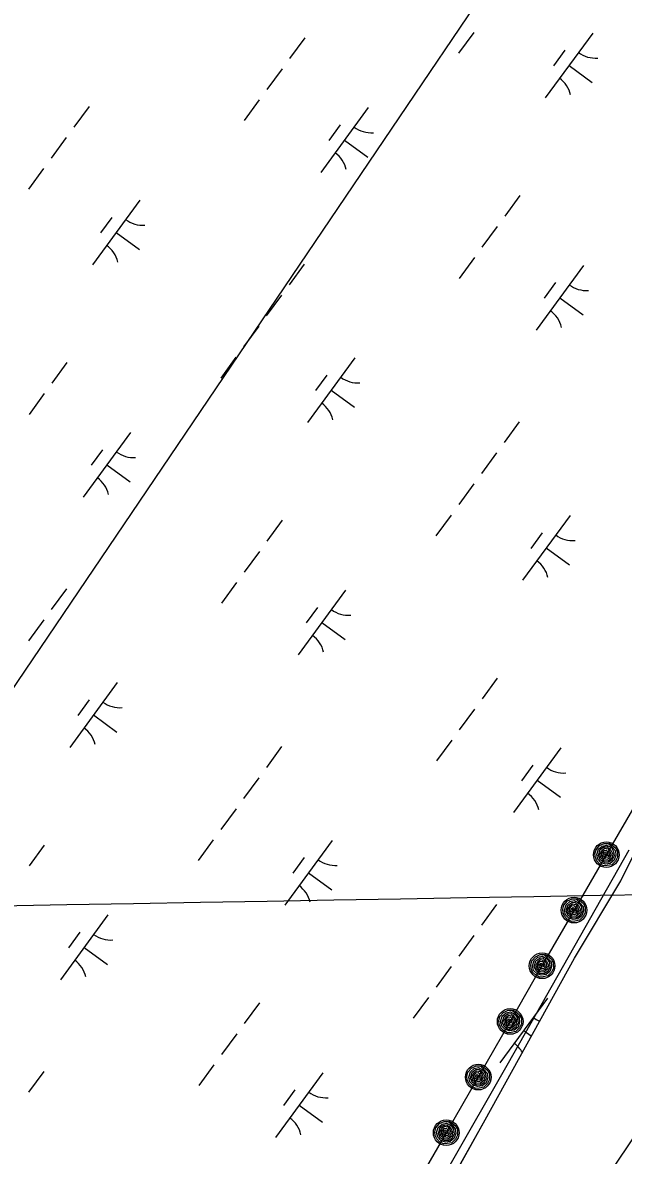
# Model space of a CAD drawing. Extents: x 3905714 to 3926767, y 183354 to 205755.
# Drawn here: x 3915542 to 3915917, y 193245 to 193951 of the extents above; entities that cross this region are included whole.
import ezdxf

# ---------------------------------------------------------------- set-up
doc = ezdxf.new("R2010")
doc.units = 0
for name, color, linetype in [('V-GRID-MAJR', 7, 'Continuous'), ('V-RIVR-EDGE', 7, 'Continuous'), ('V-RRAP-FSHR', 7, 'Continuous'), ('V-TOPO-MINR', 7, 'Continuous'), ('V-TOPO-SHOR', 7, 'Continuous'), ('V-UTIL-LINE', 7, 'Continuous'), ('V-WETL-SWMP', 7, 'Continuous')]:
    doc.layers.add(name, color=color, linetype=linetype)

msp = doc.modelspace()

# ---------------------------------------------------------------- linework, layer by layer
at = {"layer": 'V-GRID-MAJR'}
msp.add_spline([(3911066.23, 193323.42), (3914779.24, 193387.51), (3920105.98, 193480.1), (3922587.21, 193523.5)], degree=3, dxfattribs=at)
at = {"layer": 'V-RIVR-EDGE'}
msp.add_lwpolyline([(3915920.33, 193435.2), (3915845.07, 193302.33), (3915807.9, 193237.28)], dxfattribs=at)
at = {"layer": 'V-RRAP-FSHR'}
for points in [[(3916259.73, 193964.8), (3916242.28, 193928.59), (3916220.81, 193894.84), (3916198.92, 193861.37), (3916176.12, 193828.51), (3916153.31, 193795.65), (3916130.5, 193762.79), (3916107.69, 193729.93), (3916084.88, 193697.69), (3916061.18, 193664.99), (3916036.51, 193633.38), (3916011.99, 193601.77), (3915987.48, 193570.16), (3915966.79, 193535.97), (3915946.65, 193501.41), (3915926.51, 193466.85), (3915906.37, 193432.29), (3915886.23, 193397.73), (3915866.31, 193363.43), (3915846.41, 193328.35), (3915826.5, 193293.65), (3915806.52, 193259), (3915786.5, 193224.37)], [(3915907.97, 193439.44), (3915909.82, 193438.49), (3915912.31, 193436.37), (3915913.38, 193434.02), (3915913.37, 193430.8), (3915912.16, 193428.33), (3915909.83, 193425.96), (3915906.97, 193425.46), (3915904.7, 193425.29), (3915902.18, 193426.59), (3915900.43, 193428.42), (3915899.54, 193430.6), (3915899.3, 193432.81), (3915899.96, 193435.33), (3915902.21, 193437.98), (3915905.13, 193439.27), (3915907.53, 193439.32), (3915910.08, 193436.89), (3915912.02, 193434.64), (3915912.26, 193431.86), (3915911.25, 193428.79), (3915908.83, 193426.85), (3915905.85, 193426.38), (3915903.17, 193427.2), (3915901.06, 193429.44), (3915900.38, 193432.35), (3915901.45, 193435.62), (3915903.85, 193437.6), (3915906.56, 193438.3), (3915909.51, 193436.68), (3915910.95, 193434.32), (3915911.26, 193431.49), (3915910.11, 193428.98), (3915907.9, 193427.52), (3915905.15, 193427.33), (3915902.58, 193429.14), (3915901.46, 193431.75), (3915902.58, 193435.47), (3915904.91, 193437.09), (3915906.81, 193437.16), (3915909.15, 193435.19), (3915910.38, 193432.58), (3915909.81, 193430.21), (3915907.44, 193428.3), (3915905.08, 193428.49), (3915902.71, 193430.48), (3915902.59, 193432.89), (3915903.69, 193435.06), (3915905.46, 193436.29), (3915907.48, 193435.86), (3915908.63, 193434.24), (3915909.4, 193432.07), (3915908.46, 193430.21), (3915906.73, 193429.29), (3915904.62, 193429.85), (3915903.59, 193431.46), (3915903.64, 193433.23), (3915905.02, 193434.96), (3915906.33, 193435.18), (3915907.74, 193433.75), (3915908.29, 193431.9), (3915907.59, 193430.65), (3915906.04, 193430.43), (3915904.47, 193431.45), (3915904.57, 193433.09), (3915905.52, 193434.02), (3915907, 193433.3), (3915907.28, 193431.68), (3915906.14, 193431.36), (3915905.45, 193432.27), (3915905.69, 193433.08), (3915906.4, 193432.33)], [(3915887.83, 193404.88), (3915889.68, 193403.93), (3915892.17, 193401.81), (3915893.24, 193399.46), (3915893.23, 193396.24), (3915892.02, 193393.77), (3915889.69, 193391.4), (3915886.83, 193390.9), (3915884.56, 193390.73), (3915882.04, 193392.03), (3915880.29, 193393.86), (3915879.4, 193396.04), (3915879.16, 193398.25), (3915879.82, 193400.78), (3915882.07, 193403.42), (3915884.99, 193404.71), (3915887.39, 193404.76), (3915889.94, 193402.33), (3915891.88, 193400.08), (3915892.12, 193397.3), (3915891.11, 193394.23), (3915888.69, 193392.29), (3915885.71, 193391.82), (3915883.03, 193392.64), (3915880.92, 193394.88), (3915880.24, 193397.79), (3915881.31, 193401.06), (3915883.71, 193403.04), (3915886.42, 193403.74), (3915889.37, 193402.12), (3915890.81, 193399.76), (3915891.12, 193396.93), (3915889.97, 193394.42), (3915887.76, 193392.96), (3915885.01, 193392.77), (3915882.44, 193394.58), (3915881.32, 193397.19), (3915882.44, 193400.91), (3915884.77, 193402.53), (3915886.68, 193402.61), (3915889.01, 193400.63), (3915890.24, 193398.02), (3915889.67, 193395.65), (3915887.3, 193393.74), (3915884.94, 193393.93), (3915882.58, 193395.92), (3915882.45, 193398.33), (3915883.55, 193400.5), (3915885.32, 193401.73), (3915887.34, 193401.3), (3915888.49, 193399.68), (3915889.26, 193397.51), (3915888.31, 193395.65), (3915886.59, 193394.73), (3915884.48, 193395.29), (3915883.45, 193396.9), (3915883.5, 193398.67), (3915884.88, 193400.4), (3915886.19, 193400.62), (3915887.6, 193399.19), (3915888.15, 193397.34), (3915887.45, 193396.09), (3915885.9, 193395.88), (3915884.33, 193396.89), (3915884.43, 193398.53), (3915885.39, 193399.46), (3915886.86, 193398.74), (3915887.14, 193397.12), (3915886, 193396.8), (3915885.31, 193397.71), (3915885.55, 193398.52), (3915886.26, 193397.77)], [(3915867.87, 193370.2), (3915869.73, 193369.27), (3915872.23, 193367.16), (3915873.31, 193364.82), (3915873.33, 193361.6), (3915872.13, 193359.11), (3915869.82, 193356.73), (3915866.96, 193356.21), (3915864.7, 193356.03), (3915862.16, 193357.31), (3915860.41, 193359.13), (3915859.49, 193361.31), (3915859.24, 193363.51), (3915859.88, 193366.04), (3915862.12, 193368.71), (3915865.02, 193370.01), (3915867.43, 193370.08), (3915869.99, 193367.67), (3915871.95, 193365.43), (3915872.21, 193362.65), (3915871.22, 193359.57), (3915868.81, 193357.61), (3915865.83, 193357.13), (3915863.15, 193357.93), (3915861.03, 193360.16), (3915860.33, 193363.05), (3915861.37, 193366.34), (3915863.76, 193368.34), (3915866.46, 193369.05), (3915869.43, 193367.45), (3915870.88, 193365.1), (3915871.21, 193362.27), (3915870.07, 193359.76), (3915867.88, 193358.28), (3915865.13, 193358.08), (3915862.54, 193359.86), (3915861.41, 193362.47), (3915862.5, 193366.19), (3915864.82, 193367.83), (3915866.73, 193367.92), (3915869.08, 193365.96), (3915870.32, 193363.36), (3915869.76, 193360.98), (3915867.41, 193359.06), (3915865.05, 193359.23), (3915862.67, 193361.2), (3915862.54, 193363.61), (3915863.62, 193365.79), (3915865.38, 193367.04), (3915867.4, 193366.62), (3915868.57, 193365.01), (3915869.35, 193362.84), (3915868.41, 193360.98), (3915866.7, 193360.04), (3915864.58, 193360.58), (3915863.54, 193362.19), (3915863.58, 193363.96), (3915864.95, 193365.7), (3915866.26, 193365.93), (3915867.67, 193364.51), (3915868.23, 193362.67), (3915867.55, 193361.41), (3915866, 193361.18), (3915864.42, 193362.19), (3915864.51, 193363.82), (3915865.46, 193364.77), (3915866.94, 193364.05), (3915867.23, 193362.44), (3915866.09, 193362.11), (3915865.4, 193363.01), (3915865.63, 193363.83), (3915866.35, 193363.08)], [(3915847.96, 193335.5), (3915849.82, 193334.57), (3915852.32, 193332.46), (3915853.41, 193330.12), (3915853.42, 193326.91), (3915852.23, 193324.42), (3915849.92, 193322.04), (3915847.06, 193321.52), (3915844.79, 193321.33), (3915842.26, 193322.62), (3915840.5, 193324.44), (3915839.59, 193326.61), (3915839.33, 193328.82), (3915839.98, 193331.35), (3915842.21, 193334.01), (3915845.12, 193335.31), (3915847.52, 193335.38), (3915850.08, 193332.97), (3915852.04, 193330.74), (3915852.3, 193327.96), (3915851.31, 193324.88), (3915848.91, 193322.92), (3915845.93, 193322.43), (3915843.25, 193323.23), (3915841.12, 193325.46), (3915840.42, 193328.36), (3915841.46, 193331.64), (3915843.86, 193333.64), (3915846.56, 193334.35), (3915849.52, 193332.75), (3915850.97, 193330.4), (3915851.31, 193327.58), (3915850.17, 193325.06), (3915847.97, 193323.59), (3915845.22, 193323.38), (3915842.64, 193325.17), (3915841.5, 193327.77), (3915842.6, 193331.5), (3915844.92, 193333.14), (3915846.82, 193333.22), (3915849.17, 193331.27), (3915850.41, 193328.67), (3915849.86, 193326.29), (3915847.51, 193324.36), (3915845.15, 193324.54), (3915842.77, 193326.51), (3915842.63, 193328.91), (3915843.71, 193331.09), (3915845.47, 193332.34), (3915847.49, 193331.93), (3915848.66, 193330.31), (3915849.44, 193328.14), (3915848.51, 193326.28), (3915846.79, 193325.35), (3915844.67, 193325.89), (3915843.64, 193327.49), (3915843.67, 193329.26), (3915845.04, 193331.01), (3915846.35, 193331.23), (3915847.77, 193329.81), (3915848.33, 193327.97), (3915847.64, 193326.71), (3915846.1, 193326.49), (3915844.52, 193327.5), (3915844.61, 193329.13), (3915845.55, 193330.07), (3915847.03, 193329.36), (3915847.32, 193327.74), (3915846.19, 193327.41), (3915845.49, 193328.32), (3915845.72, 193329.13), (3915846.44, 193328.38)], [(3915828.06, 193300.81), (3915829.92, 193299.88), (3915832.42, 193297.77), (3915833.5, 193295.42), (3915833.51, 193292.21), (3915832.32, 193289.72), (3915830.01, 193287.34), (3915827.15, 193286.82), (3915824.89, 193286.64), (3915822.35, 193287.92), (3915820.59, 193289.74), (3915819.68, 193291.92), (3915819.43, 193294.12), (3915820.07, 193296.65), (3915822.31, 193299.32), (3915825.21, 193300.62), (3915827.62, 193300.69), (3915830.18, 193298.27), (3915832.13, 193296.04), (3915832.39, 193293.26), (3915831.41, 193290.18), (3915829, 193288.22), (3915826.02, 193287.74), (3915823.34, 193288.54), (3915821.22, 193290.77), (3915820.52, 193293.66), (3915821.56, 193296.95), (3915823.95, 193298.95), (3915826.65, 193299.66), (3915829.62, 193298.06), (3915831.07, 193295.71), (3915831.4, 193292.88), (3915830.26, 193290.37), (3915828.07, 193288.89), (3915825.32, 193288.68), (3915822.73, 193290.47), (3915821.6, 193293.08), (3915822.69, 193296.8), (3915825.01, 193298.44), (3915826.92, 193298.53), (3915829.27, 193296.57), (3915830.51, 193293.97), (3915829.95, 193291.59), (3915827.6, 193289.67), (3915825.24, 193289.84), (3915822.86, 193291.81), (3915822.73, 193294.22), (3915823.81, 193296.4), (3915825.57, 193297.65), (3915827.59, 193297.23), (3915828.75, 193295.62), (3915829.54, 193293.45), (3915828.6, 193291.59), (3915826.89, 193290.65), (3915824.77, 193291.19), (3915823.73, 193292.8), (3915823.77, 193294.57), (3915825.14, 193296.31), (3915826.45, 193296.54), (3915827.86, 193295.12), (3915828.42, 193293.28), (3915827.74, 193292.02), (3915826.19, 193291.79), (3915824.61, 193292.8), (3915824.7, 193294.43), (3915825.65, 193295.38), (3915827.13, 193294.66), (3915827.42, 193293.05), (3915826.28, 193292.72), (3915825.59, 193293.62), (3915825.82, 193294.43), (3915826.53, 193293.69)], [(3915808.1, 193266.15), (3915809.96, 193265.21), (3915812.45, 193263.09), (3915813.53, 193260.75), (3915813.53, 193257.54), (3915812.33, 193255.05), (3915810.01, 193252.68), (3915807.15, 193252.17), (3915804.88, 193251.99), (3915802.35, 193253.29), (3915800.6, 193255.11), (3915799.7, 193257.29), (3915799.45, 193259.49), (3915800.1, 193262.02), (3915802.35, 193264.68), (3915805.26, 193265.97), (3915807.66, 193266.03), (3915810.21, 193263.61), (3915812.16, 193261.37), (3915812.41, 193258.59), (3915811.41, 193255.52), (3915809, 193253.56), (3915806.02, 193253.09), (3915803.35, 193253.89), (3915801.23, 193256.13), (3915800.54, 193259.03), (3915801.59, 193262.31), (3915803.99, 193264.3), (3915806.69, 193265), (3915809.65, 193263.39), (3915811.09, 193261.04), (3915811.42, 193258.21), (3915810.27, 193255.7), (3915808.07, 193254.24), (3915805.32, 193254.04), (3915802.74, 193255.83), (3915801.62, 193258.44), (3915802.72, 193262.16), (3915805.05, 193263.79), (3915806.95, 193263.87), (3915809.3, 193261.91), (3915810.53, 193259.3), (3915809.97, 193256.93), (3915807.61, 193255.01), (3915805.25, 193255.19), (3915802.88, 193257.17), (3915802.75, 193259.58), (3915803.83, 193261.75), (3915805.6, 193263), (3915807.62, 193262.57), (3915808.78, 193260.96), (3915809.55, 193258.79), (3915808.62, 193256.93), (3915806.9, 193256), (3915804.78, 193256.55), (3915803.75, 193258.15), (3915803.79, 193259.92), (3915805.17, 193261.66), (3915806.48, 193261.88), (3915807.89, 193260.46), (3915808.44, 193258.62), (3915807.75, 193257.36), (3915806.2, 193257.14), (3915804.63, 193258.15), (3915804.73, 193259.79), (3915805.67, 193260.73), (3915807.15, 193260.01), (3915807.43, 193258.39), (3915806.3, 193258.07), (3915805.61, 193258.97), (3915805.84, 193259.79), (3915806.56, 193259.03)]]:
    msp.add_lwpolyline(points, dxfattribs=at)
for centre in [(3915906.37, 193432.29), (3915886.23, 193397.73), (3915866.31, 193363.04), (3915846.41, 193328.35), (3915826.5, 193293.65), (3915806.52, 193259)]:
    msp.add_circle(centre, 8, dxfattribs=at)
at = {"layer": 'V-TOPO-MINR'}
msp.add_lwpolyline([(3916302.39, 193862.02), (3916291.68, 193845.05), (3916280.12, 193826.48), (3916268.58, 193807.89), (3916257.09, 193789.28), (3916245.62, 193770.65), (3916060.21, 193468.76), (3916025.95, 193413.77), (3915991.21, 193359.08), (3915955.78, 193304.84), (3915919.87, 193250.9), (3915888.75, 193204.81), (3915867.92, 193174.24), (3915846.9, 193143.8), (3915825.61, 193113.55), (3915804.14, 193083.42), (3915621.99, 192830.25), (3915621.99, 192830.25)], dxfattribs=at)
at = {"layer": 'V-TOPO-SHOR'}
msp.add_lwpolyline([(3915789.38, 193193.18), (3915830.76, 193266.94), (3915886.61, 193367.76), (3915915.51, 193415.94), (3915923, 193431.19), (3915926.49, 193437.1), (3915932.68, 193441.75), (3915939.11, 193444.18), (3915947.26, 193445.36), (3915956.88, 193445.8), (3915967, 193446.97), (3915974.41, 193447.67)], dxfattribs=at)
at = {"layer": 'V-UTIL-LINE'}
msp.add_lwpolyline([(3920382.72, 200123.13), (3919431.34, 198911.04), (3917639.74, 196643.01), (3912670.96, 189304.15), (3911629.35, 187953.28)], dxfattribs=at)
at = {"layer": 'V-WETL-SWMP'}
for p, q in [((3915718.28, 193941.43), (3915708.82, 193928.53)), ((3915823.69, 193944.72), (3915814.23, 193931.82)), ((3915897.87, 193944.4), (3915868.32, 193904.06)), ((3915880.42, 193933.63), (3915873.33, 193923.95)), ((3915883.1, 193924.23), (3915897.62, 193913.59)), ((3915704.09, 193922.07), (3915694.64, 193909.17)), ((3915583.75, 193898.67), (3915574.29, 193885.77)), ((3915689.91, 193902.71), (3915680.45, 193889.81)), ((3915757.92, 193897.88), (3915728.37, 193857.55)), ((3915740.46, 193887.11), (3915733.37, 193877.43)), ((3915569.56, 193879.31), (3915560.11, 193866.41)), ((3915743.14, 193877.71), (3915757.66, 193867.08)), ((3915555.38, 193859.95), (3915545.92, 193847.05)), ((3915615.38, 193840.27), (3915585.83, 193799.93)), ((3915852.46, 193843.13), (3915843, 193830.22)), ((3915597.92, 193829.5), (3915590.83, 193819.82)), ((3915600.6, 193820.1), (3915615.12, 193809.46)), ((3915838.27, 193823.77), (3915828.82, 193810.86)), ((3915824.09, 193804.41), (3915814.63, 193791.5)), ((3915717.93, 193800.37), (3915708.47, 193787.46)), ((3915892.1, 193799.58), (3915862.55, 193759.24)), ((3915874.64, 193788.81), (3915867.55, 193779.13)), ((3915703.74, 193781.01), (3915694.29, 193768.1)), ((3915877.32, 193779.41), (3915891.84, 193768.77)), ((3915689.56, 193761.65), (3915680.1, 193748.74)), ((3915675.37, 193742.29), (3915665.92, 193729.38)), ((3915749.56, 193741.96), (3915720.01, 193701.63)), ((3915569.96, 193739), (3915560.51, 193726.09)), ((3915732.1, 193731.19), (3915725.01, 193721.51)), ((3915555.78, 193719.64), (3915546.32, 193706.73)), ((3915734.78, 193721.79), (3915749.3, 193711.15)), ((3915852.11, 193702.06), (3915842.65, 193689.16)), ((3915609.6, 193695.44), (3915580.05, 193655.11)), ((3915592.15, 193684.68), (3915585.06, 193675)), ((3915837.92, 193682.7), (3915828.47, 193669.8)), ((3915594.83, 193675.28), (3915609.35, 193664.64)), ((3915823.74, 193663.34), (3915814.28, 193650.44)), ((3915809.55, 193643.98), (3915800.1, 193631.08)), ((3915883.74, 193643.65), (3915854.19, 193603.32)), ((3915704.14, 193640.69), (3915694.69, 193627.78)), ((3915866.28, 193632.89), (3915859.19, 193623.21)), ((3915689.96, 193621.33), (3915680.5, 193608.42)), ((3915868.96, 193623.49), (3915883.48, 193612.85)), ((3915675.77, 193601.97), (3915666.32, 193589.06)), ((3915569.61, 193597.93), (3915560.16, 193585.02)), ((3915743.78, 193597.14), (3915714.23, 193556.81)), ((3915726.33, 193586.37), (3915719.24, 193576.69)), ((3915555.43, 193578.57), (3915545.97, 193565.66)), ((3915729.01, 193576.97), (3915743.53, 193566.33)), ((3915601.24, 193539.52), (3915571.69, 193499.19)), ((3915838.32, 193542.38), (3915828.86, 193529.48)), ((3915583.79, 193528.76), (3915576.7, 193519.08)), ((3915824.14, 193523.02), (3915814.68, 193510.12)), ((3915586.47, 193519.36), (3915600.99, 193508.72)), ((3915809.95, 193503.66), (3915800.5, 193490.76)), ((3915703.79, 193499.63), (3915694.33, 193486.72)), ((3915877.96, 193498.83), (3915848.41, 193458.5)), ((3915860.51, 193488.07), (3915853.42, 193478.39)), ((3915689.61, 193480.27), (3915680.15, 193467.36)), ((3915863.19, 193478.67), (3915877.71, 193468.03)), ((3915675.42, 193460.91), (3915665.97, 193448)), ((3915555.83, 193438.25), (3915546.37, 193425.35)), ((3915661.24, 193441.55), (3915651.78, 193428.64)), ((3915735.42, 193441.22), (3915705.87, 193400.88)), ((3915717.97, 193430.45), (3915710.88, 193420.77)), ((3915915.51, 193415.94), (3915923, 193431.19)), ((3915720.65, 193421.05), (3915735.17, 193410.41)), ((3915886.61, 193367.76), (3915915.51, 193415.94)), ((3915595.47, 193394.7), (3915565.92, 193354.37)), ((3915837.97, 193401.32), (3915828.51, 193388.41)), ((3915578.01, 193383.93), (3915570.92, 193374.25)), ((3915823.79, 193381.96), (3915814.33, 193369.05)), ((3915580.69, 193374.53), (3915595.21, 193363.9)), ((3915830.76, 193266.94), (3915886.61, 193367.76)), ((3915809.6, 193362.6), (3915800.15, 193349.69)), ((3915690.01, 193339.95), (3915680.55, 193327.04)), ((3915795.42, 193343.24), (3915785.96, 193330.33)), ((3915869.6, 193342.91), (3915840.05, 193302.58)), ((3915852.15, 193332.14), (3915845.06, 193322.46)), ((3915675.82, 193320.59), (3915666.37, 193307.68)), ((3915854.83, 193322.74), (3915859.7, 193319.18)), ((3915555.48, 193297.19), (3915546.02, 193284.28)), ((3915661.64, 193301.23), (3915652.18, 193288.32)), ((3915729.65, 193296.4), (3915700.1, 193256.06)), ((3915712.19, 193285.63), (3915705.1, 193275.95)), ((3915714.87, 193276.23), (3915729.39, 193265.59)), ((3915789.38, 193193.18), (3915830.76, 193266.94))]:
    msp.add_line(p, q, dxfattribs=at)
for centre, start, end in [((3915899.61, 193946.37), 232.99998, 274.54364), ((3915866.96, 193901.81), 12.99998, 54.54364), ((3915759.66, 193899.86), 232.99998, 274.54364), ((3915727.01, 193855.29), 12.99998, 54.54364), ((3915617.12, 193842.24), 232.99998, 274.54364), ((3915584.47, 193797.68), 12.99998, 54.54364), ((3915893.84, 193801.55), 232.99998, 274.54364), ((3915861.19, 193756.99), 12.99998, 54.54364), ((3915751.3, 193743.93), 232.99998, 274.54364), ((3915718.65, 193699.37), 12.99998, 54.54364), ((3915611.34, 193697.42), 232.99998, 274.54364), ((3915578.69, 193652.86), 12.99998, 54.54364), ((3915885.48, 193645.63), 232.99998, 274.54364), ((3915852.83, 193601.07), 12.99998, 54.54364), ((3915745.52, 193599.11), 232.99998, 274.54364), ((3915712.87, 193554.55), 12.99998, 54.54364), ((3915602.98, 193541.5), 232.99998, 274.54364), ((3915570.33, 193496.93), 12.99998, 54.54364), ((3915879.7, 193500.81), 232.99998, 274.54364), ((3915847.05, 193456.24), 12.99998, 54.54364), ((3915737.16, 193443.19), 232.99998, 274.54364), ((3915704.51, 193398.63), 12.99998, 54.54364), ((3915597.21, 193396.68), 232.99998, 274.54364), ((3915564.56, 193352.11), 12.99998, 54.54364), ((3915871.34, 193344.89), 232.99998, 248.41563), ((3915838.69, 193300.32), 29.41179, 54.54364), ((3915731.39, 193298.37), 232.99998, 274.54364), ((3915698.74, 193253.81), 12.99998, 54.54364)]:
    msp.add_arc(centre, 17.62, start, end, dxfattribs=at)

doc.saveas('drawing.dxf')
